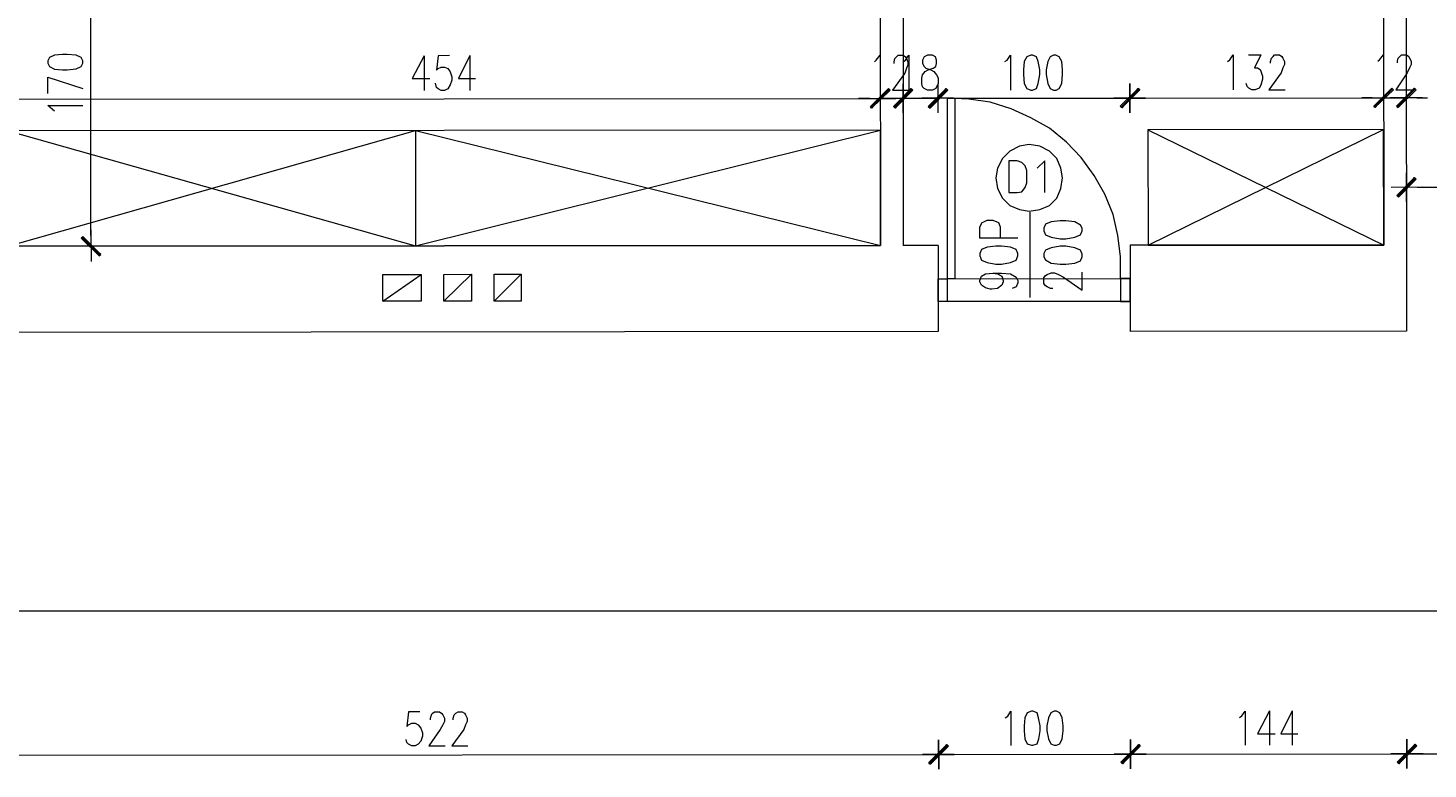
# Model space of a CAD drawing. Header units: inches. Extents: x -5850 to 5646, y 8947 to 13007.
# Tile 317 of 548: x -4169 to -3442, y 11760 to 12145. Entities that reach past the tile are written whole.
import ezdxf

# ---------------------------------------------------------------- set-up
doc = ezdxf.new("R2010")
doc.units = ezdxf.units.IN
doc.header["$MEASUREMENT"] = 0
for name, color, linetype in [('at_Entity', 7, 'Continuous'), ('at_Rect', 7, 'Continuous'), ('at_Solid', 7, 'Continuous')]:
    doc.layers.add(name, color=color, linetype=linetype)
doc.dimstyles.get("Standard").update_dxf_attribs({"dimtxt": 4, "dimasz": 0.18, "dimexe": 0.18, "dimexo": 0.0625, "dimgap": 0.09, "dimtad": 0, "dimtih": 1, "dimtoh": 1, "dimdec": 0, "dimzin": 0, "dimdsep": 46, "dimtxsty": 'Standard', "dimcen": 0.09, "dimadec": 0, "dimazin": 0, "dimtfac": 1, "dimtdec": 0, "dimtofl": 0, "dimtmove": 0, "dimatfit": 3, "dimfxl": 1, "dimtolj": 1, "dimtzin": 0, "dimarcsym": 0})

# ---------------------------------------------------------------- blocks, each defined once
blk = doc.blocks.new('*D9')
at = {"color": 0, "lineweight": -2, "transparency": 16777216}
for p, q in [((-4503.44, 11767.15), (-4503.46, 11842.28)), ((-4503.28, 11842.1), (-3006.69, 11842.59)), ((-1496.58, 11843.08), (-2993.17, 11842.59)), ((-1496.37, 11768.14), (-1496.4, 11843.26))]:
    blk.add_line(p, q, dxfattribs=at)
at = {"color": 0, "transparency": 16777216}
for points in [[(-4503.28, 11842.13), (-4503.28, 11842.07), (-4503.46, 11842.1)], [(-1496.58, 11843.05), (-1496.58, 11843.11), (-1496.4, 11843.08)]]:
    blk.add_solid(points, dxfattribs=at)
at = {"layer": 'Defpoints', "color": 0, "transparency": 16777216}
for p in [(-1496.4, 11843.08), (-4503.44, 11767.09), (-1496.37, 11768.08)]:
    blk.add_point(p, dxfattribs=at)
at = {"color": 0, "lineweight": 20, "transparency": 16777216, "insert": (-2999.93, 11842.59), "char_height": 4, "attachment_point": 5}
blk.add_mtext('\\A1;3007', dxfattribs=at)

msp = doc.modelspace()

# ---------------------------------------------------------------- hatches: boundary and pattern name
at = {"layer": 'at_Solid', "lineweight": 20}
for points in [[(-3721.88, 12113.74), (-3730.74, 12103.59), (-3731.13, 12104.43)], [(-3721.88, 12113.74), (-3730.74, 12103.59), (-3731.13, 12104.43)], [(-3721.04, 12112.89), (-3721.88, 12113.74), (-3730.74, 12103.59)], [(-3721.04, 12112.89), (-3721.88, 12113.74), (-3730.74, 12103.59)], [(-3719.31, 12104.45), (-3718.47, 12103.6), (-3710.06, 12113.75)], [(-3710.06, 12113.75), (-3718.47, 12103.6), (-3719.31, 12104.45)], [(-3718.47, 12103.6), (-3710.06, 12113.75), (-3709.22, 12112.9)], [(-3709.22, 12112.9), (-3710.06, 12113.75), (-3718.47, 12103.6)], [(-3701.18, 12104.46), (-3700.29, 12103.62), (-3691.88, 12113.77)], [(-3701.18, 12104.46), (-3700.29, 12103.62), (-3691.88, 12113.77)], [(-3700.29, 12103.62), (-3691.88, 12113.77), (-3691.04, 12112.92)], [(-3700.29, 12103.62), (-3691.88, 12113.77), (-3691.04, 12112.92)], [(-3592.17, 12113.85), (-3600.64, 12103.71), (-3601.48, 12104.55)], [(-3601.48, 12104.55), (-3600.64, 12103.71), (-3592.17, 12113.85)], [(-3591.34, 12113.01), (-3592.17, 12113.85), (-3600.64, 12103.71)], [(-3600.64, 12103.71), (-3592.17, 12113.85), (-3591.34, 12113.01)], [(-3460.4, 12113.97), (-3469.27, 12103.83), (-3469.68, 12104.67)], [(-3460.4, 12113.97), (-3469.27, 12103.83), (-3469.68, 12104.67)], [(-3460.4, 12113.97), (-3469.27, 12103.83), (-3469.68, 12104.67)], [(-3459.56, 12113.13), (-3460.4, 12113.97), (-3469.27, 12103.83)], [(-3459.56, 12113.13), (-3460.4, 12113.97), (-3469.27, 12103.83)], [(-3459.56, 12113.13), (-3460.4, 12113.97), (-3469.27, 12103.83)], [(-3457.86, 12104.68), (-3457.01, 12103.84), (-3448.57, 12113.98)], [(-3457.86, 12104.68), (-3457.01, 12103.84), (-3448.57, 12113.98)], [(-3457.01, 12103.84), (-3448.57, 12113.98), (-3447.73, 12113.14)], [(-3457.01, 12103.84), (-3448.57, 12113.98), (-3447.73, 12113.14)], [(-3457.82, 12058.22), (-3456.97, 12057.37), (-3448.53, 12067.51)], [(-3456.97, 12057.37), (-3448.53, 12067.51), (-3447.69, 12066.67)], [(-4131.11, 12027.62), (-4141.27, 12036.06), (-4140.38, 12036.91)], [(-4131.95, 12026.78), (-4131.11, 12027.62), (-4141.27, 12036.06)], [(-3691.57, 11772.88), (-3700.43, 11762.74), (-3700.88, 11763.59)], [(-3700.88, 11763.59), (-3699.99, 11762.74), (-3691.57, 11772.88)], [(-3690.74, 11772.04), (-3691.57, 11772.88), (-3700.43, 11762.74)], [(-3699.99, 11762.74), (-3691.57, 11772.88), (-3690.74, 11772.04)], [(-3591.87, 11772.97), (-3600.34, 11762.83), (-3601.17, 11763.68)], [(-3601.17, 11763.68), (-3600.34, 11762.83), (-3591.87, 11772.97)], [(-3591.03, 11772.13), (-3591.87, 11772.97), (-3600.34, 11762.83)], [(-3600.34, 11762.83), (-3591.87, 11772.97), (-3591.03, 11772.13)], [(-3448.27, 11773.1), (-3456.71, 11762.96), (-3457.56, 11763.8)], [(-3457.56, 11763.8), (-3456.71, 11762.96), (-3448.27, 11773.1)], [(-3447.43, 11772.26), (-3448.27, 11773.1), (-3456.71, 11762.96)], [(-3456.71, 11762.96), (-3448.27, 11773.1), (-3447.43, 11772.26)]]:
    msp.add_hatch(color=7, dxfattribs=at).paths.add_polyline_path(points)

# ---------------------------------------------------------------- linework, layer by layer
at = {"layer": 'at_Entity', "color": 7, "lineweight": 20}
for p, q in [((-3465, 12529.61), (-3464.56, 12032.44)), ((-3453.17, 12529.62), (-3452.69, 11987.68)), ((-3726.2, 12202.02), (-3726.05, 12032.21)), ((-3714.32, 12202.03), (-3714.17, 12032.22)), ((-4136.2, 12037.33), (-4136.34, 12196.16)), ((-4157.8, 12129.82), (-4158.64, 12128.13)), ((-4158.64, 12128.13), (-4158.64, 12126.87)), ((-4158.64, 12126.87), (-4157.8, 12125.18)), ((-4155.24, 12131.09), (-4157.8, 12129.82)), ((-4157.8, 12125.18), (-4155.23, 12123.91)), ((-4151.06, 12131.52), (-4155.24, 12131.09)), ((-4148.49, 12131.52), (-4151.06, 12131.52)), ((-4143.86, 12131.1), (-4148.49, 12131.52)), ((-4141.35, 12129.84), (-4143.86, 12131.1)), ((-4143.86, 12123.92), (-4141.35, 12125.19)), ((-4140.46, 12128.15), (-4141.35, 12129.84)), ((-4141.35, 12125.19), (-4140.46, 12126.88)), ((-4140.46, 12126.88), (-4140.46, 12128.15)), ((-3963.08, 12130.84), (-3969.42, 12119)), ((-3963.08, 12130.84), (-3963.06, 12112.68)), ((-3955.88, 12130.84), (-3956.71, 12123.24)), ((-3949.97, 12130.85), (-3955.88, 12130.84)), ((-3955.88, 12124.09), (-3954.2, 12124.94)), ((-3954.2, 12124.94), (-3952.53, 12124.94)), ((-3952.53, 12124.94), (-3950.8, 12124.09)), ((-3939.43, 12130.86), (-3945.33, 12119.03)), ((-3939.43, 12130.86), (-3939.42, 12112.7)), ((-3729.09, 12127.67), (-3728.19, 12128.52)), ((-3728.19, 12128.52), (-3726.13, 12131.05)), ((-3726.13, 12131.05), (-3726.12, 12112.89)), ((-3718.94, 12127.68), (-3718.49, 12129.37)), ((-3718.94, 12126.83), (-3718.94, 12127.68)), ((-3718.49, 12129.37), (-3717.66, 12130.22)), ((-3717.66, 12130.22), (-3716.82, 12131.06)), ((-3716.82, 12131.06), (-3714.26, 12131.06)), ((-3714.26, 12131.06), (-3713.03, 12130.22)), ((-3714.25, 12127.68), (-3713.03, 12128.53)), ((-3713.03, 12128.53), (-3711.3, 12131.06)), ((-3713.03, 12130.22), (-3712.58, 12129.37)), ((-3712.58, 12129.37), (-3711.74, 12127.68)), ((-3711.74, 12125.99), (-3712.58, 12124.3)), ((-3711.74, 12127.68), (-3711.74, 12125.99)), ((-3711.3, 12131.06), (-3711.28, 12112.9)), ((-3703.33, 12130.23), (-3704.16, 12128.54)), ((-3704.16, 12128.54), (-3704.16, 12126.85)), ((-3704.16, 12126.85), (-3703.32, 12125.16)), ((-3701.6, 12131.07), (-3703.33, 12130.23)), ((-3703.32, 12125.16), (-3702.43, 12124.31)), ((-3699.09, 12131.07), (-3701.6, 12131.07)), ((-3697.36, 12130.23), (-3699.09, 12131.07)), ((-3698.64, 12124.32), (-3697.35, 12125.16)), ((-3696.97, 12128.54), (-3697.36, 12130.23)), ((-3697.35, 12125.16), (-3696.97, 12126.85)), ((-3696.97, 12126.85), (-3696.97, 12128.54)), ((-3661.5, 12127.73), (-3660.22, 12128.58)), ((-3660.22, 12128.58), (-3658.55, 12131.11)), ((-3658.55, 12131.11), (-3658.53, 12112.95)), ((-3651.35, 12127.74), (-3651.74, 12123.52)), ((-3650.07, 12130.28), (-3651.35, 12127.74)), ((-3647.95, 12131.12), (-3650.07, 12130.28)), ((-3647.12, 12131.12), (-3647.95, 12131.12)), ((-3645, 12130.28), (-3647.12, 12131.12)), ((-3644.16, 12127.74), (-3645, 12130.28)), ((-3643.32, 12123.52), (-3644.16, 12127.74)), ((-3639.08, 12127.75), (-3639.92, 12123.53)), ((-3637.8, 12130.29), (-3639.08, 12127.75)), ((-3636.13, 12131.13), (-3637.8, 12130.29)), ((-3634.85, 12131.13), (-3636.13, 12131.13)), ((-3633.17, 12130.29), (-3634.85, 12131.13)), ((-3631.89, 12127.75), (-3633.17, 12130.29)), ((-3631.5, 12123.53), (-3631.89, 12127.75)), ((-3545.73, 12127.83), (-3544.45, 12128.68)), ((-3544.45, 12128.68), (-3542.78, 12131.21)), ((-3542.78, 12131.21), (-3542.77, 12113.05)), ((-3534.75, 12131.22), (-3528.45, 12131.23)), ((-3528.45, 12131.23), (-3531.79, 12124.46)), ((-3523.37, 12127.85), (-3522.93, 12129.54)), ((-3523.37, 12127.01), (-3523.37, 12127.85)), ((-3522.93, 12129.54), (-3522.09, 12130.39)), ((-3522.09, 12130.39), (-3521.26, 12131.23)), ((-3521.26, 12131.23), (-3518.69, 12131.24)), ((-3518.69, 12131.24), (-3517.46, 12130.39)), ((-3517.46, 12130.39), (-3517.02, 12129.55)), ((-3517.02, 12129.55), (-3516.18, 12127.86)), ((-3516.18, 12126.17), (-3517.01, 12124.48)), ((-3516.18, 12127.86), (-3516.18, 12126.17)), ((-3467.6, 12127.9), (-3466.75, 12128.75)), ((-3467.6, 12127.9), (-3466.75, 12128.75)), ((-3466.75, 12128.75), (-3464.64, 12131.28)), ((-3466.75, 12128.75), (-3464.64, 12131.28)), ((-3464.64, 12131.28), (-3464.63, 12113.12)), ((-3464.64, 12131.28), (-3464.63, 12113.12)), ((-3457.46, 12127.91), (-3457.04, 12129.6)), ((-3457.46, 12127.91), (-3457.04, 12129.6)), ((-3457.46, 12127.07), (-3457.46, 12127.91)), ((-3457.46, 12127.07), (-3457.46, 12127.91)), ((-3457.04, 12129.6), (-3456.2, 12130.45)), ((-3457.04, 12129.6), (-3456.2, 12130.45)), ((-3456.2, 12130.45), (-3455.35, 12131.29)), ((-3456.2, 12130.45), (-3455.35, 12131.29)), ((-3455.35, 12131.29), (-3452.82, 12131.29)), ((-3455.35, 12131.29), (-3452.82, 12131.29)), ((-3452.82, 12131.29), (-3451.54, 12130.45)), ((-3452.82, 12131.29), (-3451.54, 12130.45)), ((-3451.54, 12130.45), (-3451.13, 12129.61)), ((-3451.54, 12130.45), (-3451.13, 12129.61)), ((-3451.13, 12129.61), (-3450.28, 12127.92)), ((-3451.13, 12129.61), (-3450.28, 12127.92)), ((-3450.28, 12126.23), (-3451.12, 12124.54)), ((-3450.28, 12126.23), (-3451.12, 12124.54)), ((-3450.28, 12127.92), (-3450.28, 12126.23)), ((-3450.28, 12127.92), (-3450.28, 12126.23)), ((-4158.62, 12111.24), (-4158.63, 12119.68)), ((-4158.63, 12119.68), (-4140.45, 12113.78)), ((-4155.23, 12123.91), (-4151.05, 12123.49)), ((-4151.05, 12123.49), (-4148.49, 12123.49)), ((-4148.49, 12123.49), (-4143.86, 12123.92)), ((-3969.42, 12119), (-3960.11, 12119.01)), ((-3956.71, 12123.24), (-3955.88, 12124.09)), ((-3950.8, 12124.09), (-3949.57, 12122.4)), ((-3949.57, 12122.4), (-3948.68, 12119.87)), ((-3948.68, 12118.18), (-3949.57, 12115.64)), ((-3948.68, 12119.87), (-3948.68, 12118.18)), ((-3945.33, 12119.03), (-3936.47, 12119.03)), ((-3713.41, 12121.77), (-3719.76, 12112.89)), ((-3712.58, 12124.3), (-3713.41, 12121.77)), ((-3704.54, 12119.24), (-3704.15, 12120.93)), ((-3704.54, 12116.29), (-3704.54, 12119.24)), ((-3704.15, 12120.93), (-3702.87, 12122.62)), ((-3702.87, 12122.62), (-3701.2, 12123.47)), ((-3702.43, 12124.31), (-3699.92, 12123.47)), ((-3701.2, 12123.47), (-3698.64, 12124.32)), ((-3699.92, 12123.47), (-3698.24, 12122.63)), ((-3698.24, 12122.63), (-3696.96, 12120.94)), ((-3696.96, 12120.94), (-3696.12, 12119.25)), ((-3696.12, 12119.25), (-3696.12, 12116.29)), ((-3651.74, 12123.52), (-3651.74, 12120.98)), ((-3651.74, 12120.98), (-3651.34, 12116.33)), ((-3644.15, 12116.34), (-3643.32, 12120.99)), ((-3643.32, 12120.99), (-3643.32, 12123.52)), ((-3639.92, 12123.53), (-3639.91, 12120.99)), ((-3639.91, 12120.99), (-3639.07, 12116.34)), ((-3631.88, 12116.35), (-3631.49, 12121)), ((-3631.49, 12121), (-3631.5, 12123.53)), ((-3531.79, 12124.46), (-3530.12, 12124.47)), ((-3530.12, 12124.47), (-3528.83, 12123.63)), ((-3528.83, 12123.63), (-3528.44, 12122.78)), ((-3528.44, 12122.78), (-3527.55, 12120.25)), ((-3527.55, 12118.56), (-3528.44, 12115.6)), ((-3527.55, 12120.25), (-3527.55, 12118.56)), ((-3517.85, 12121.95), (-3524.2, 12113.07)), ((-3517.01, 12124.48), (-3517.85, 12121.95)), ((-3452.38, 12122), (-3458.29, 12113.13)), ((-3452.38, 12122), (-3458.29, 12113.13)), ((-3451.12, 12124.54), (-3452.38, 12122)), ((-3451.12, 12124.54), (-3452.38, 12122)), ((-3956.7, 12114.37), (-3957.15, 12116.48)), ((-3955.87, 12113.53), (-3956.7, 12114.37)), ((-3954.19, 12112.68), (-3955.87, 12113.53)), ((-3952.52, 12112.69), (-3954.19, 12112.68)), ((-3950.79, 12113.53), (-3952.52, 12112.69)), ((-3949.57, 12115.64), (-3950.79, 12113.53)), ((-3731.13, 12104.43), (-3721.88, 12113.74)), ((-3731.13, 12104.43), (-3721.88, 12113.74)), ((-3721.88, 12113.74), (-3730.74, 12103.59)), ((-3721.88, 12113.74), (-3730.74, 12103.59)), ((-3721.88, 12113.74), (-3730.74, 12103.59)), ((-3721.88, 12113.74), (-3730.74, 12103.59)), ((-3730.74, 12104.02), (-3721.43, 12113.32)), ((-3730.74, 12104.02), (-3721.43, 12113.32)), ((-3730.74, 12103.59), (-3721.04, 12112.89)), ((-3730.74, 12103.59), (-3721.04, 12112.89)), ((-3726.12, 12116.27), (-3726.11, 12101.06)), ((-3726.12, 12116.27), (-3726.11, 12101.06)), ((-3721.04, 12112.89), (-3721.88, 12113.74)), ((-3721.04, 12112.89), (-3721.88, 12113.74)), ((-3719.76, 12112.89), (-3711.28, 12112.9)), ((-3710.06, 12113.75), (-3719.31, 12104.45)), ((-3719.31, 12104.45), (-3710.06, 12113.75)), ((-3709.61, 12113.33), (-3718.92, 12104.03)), ((-3718.92, 12104.03), (-3709.61, 12113.33)), ((-3718.47, 12103.6), (-3710.06, 12113.75)), ((-3718.47, 12103.6), (-3710.06, 12113.75)), ((-3710.06, 12113.75), (-3718.47, 12103.6)), ((-3710.06, 12113.75), (-3718.47, 12103.6)), ((-3709.22, 12112.9), (-3718.47, 12103.6)), ((-3718.47, 12103.6), (-3709.22, 12112.9)), ((-3714.23, 12101.07), (-3714.24, 12116.28)), ((-3714.24, 12116.28), (-3714.23, 12101.07)), ((-3710.06, 12113.75), (-3709.22, 12112.9)), ((-3709.22, 12112.9), (-3710.06, 12113.75)), ((-3704.15, 12114.6), (-3704.54, 12116.29)), ((-3703.31, 12113.76), (-3704.15, 12114.6)), ((-3701.58, 12112.91), (-3703.31, 12113.76)), ((-3699.07, 12112.91), (-3701.58, 12112.91)), ((-3691.88, 12113.77), (-3701.18, 12104.46)), ((-3691.88, 12113.77), (-3701.18, 12104.46)), ((-3691.43, 12113.34), (-3700.74, 12104.04)), ((-3691.43, 12113.34), (-3700.74, 12104.04)), ((-3700.29, 12103.62), (-3691.88, 12113.77)), ((-3700.29, 12103.62), (-3691.88, 12113.77)), ((-3700.29, 12103.62), (-3691.88, 12113.77)), ((-3700.29, 12103.62), (-3691.88, 12113.77)), ((-3691.04, 12112.92), (-3700.29, 12103.62)), ((-3691.04, 12112.92), (-3700.29, 12103.62)), ((-3697.34, 12113.76), (-3699.07, 12112.91)), ((-3696.95, 12114.6), (-3697.34, 12113.76)), ((-3696.12, 12116.29), (-3696.95, 12114.6)), ((-3696.11, 12101.09), (-3696.12, 12116.29)), ((-3696.11, 12101.09), (-3696.12, 12116.29)), ((-3691.88, 12113.77), (-3691.04, 12112.92)), ((-3691.88, 12113.77), (-3691.04, 12112.92)), ((-3651.34, 12116.33), (-3650.06, 12113.8)), ((-3650.06, 12113.8), (-3647.94, 12112.96)), ((-3647.94, 12112.96), (-3647.1, 12112.96)), ((-3647.1, 12112.96), (-3644.98, 12113.81)), ((-3644.98, 12113.81), (-3644.15, 12116.34)), ((-3639.07, 12116.34), (-3637.79, 12113.81)), ((-3637.79, 12113.81), (-3636.11, 12112.97)), ((-3636.11, 12112.97), (-3634.83, 12112.97)), ((-3634.83, 12112.97), (-3633.16, 12113.82)), ((-3633.16, 12113.82), (-3631.88, 12116.35)), ((-3601.48, 12104.55), (-3592.17, 12113.85)), ((-3592.17, 12113.85), (-3601.48, 12104.55)), ((-3601.03, 12104.13), (-3591.78, 12113.43)), ((-3591.78, 12113.43), (-3601.03, 12104.13)), ((-3592.17, 12113.85), (-3600.64, 12103.71)), ((-3592.17, 12113.85), (-3600.64, 12103.71)), ((-3600.64, 12103.71), (-3592.17, 12113.85)), ((-3600.64, 12103.71), (-3592.17, 12113.85)), ((-3600.64, 12103.71), (-3591.34, 12113.01)), ((-3591.34, 12113.01), (-3600.64, 12103.71)), ((-3596.41, 12116.38), (-3596.4, 12101.18)), ((-3596.4, 12101.18), (-3596.41, 12116.38)), ((-3591.34, 12113.01), (-3592.17, 12113.85)), ((-3592.17, 12113.85), (-3591.34, 12113.01)), ((-3535.57, 12114.75), (-3536.02, 12116.44)), ((-3534.74, 12113.91), (-3535.57, 12114.75)), ((-3533.06, 12113.06), (-3534.74, 12113.91)), ((-3531.39, 12113.06), (-3533.06, 12113.06)), ((-3529.27, 12113.91), (-3531.39, 12113.06)), ((-3528.44, 12115.6), (-3529.27, 12113.91)), ((-3524.2, 12113.07), (-3515.72, 12113.08)), ((-3469.68, 12104.67), (-3460.4, 12113.97)), ((-3469.68, 12104.67), (-3460.4, 12113.97)), ((-3469.68, 12104.67), (-3460.4, 12113.97)), ((-3469.68, 12104.25), (-3459.98, 12113.55)), ((-3469.68, 12104.25), (-3459.98, 12113.55)), ((-3469.68, 12104.25), (-3459.98, 12113.55)), ((-3460.4, 12113.97), (-3469.27, 12103.83)), ((-3460.4, 12113.97), (-3469.27, 12103.83)), ((-3460.4, 12113.97), (-3469.27, 12103.83)), ((-3460.4, 12113.97), (-3469.27, 12103.83)), ((-3460.4, 12113.97), (-3469.27, 12103.83)), ((-3460.4, 12113.97), (-3469.27, 12103.83)), ((-3469.27, 12103.83), (-3459.56, 12113.13)), ((-3469.27, 12103.83), (-3459.56, 12113.13)), ((-3469.27, 12103.83), (-3459.56, 12113.13)), ((-3464.63, 12116.5), (-3464.62, 12101.29)), ((-3464.63, 12116.5), (-3464.62, 12101.29)), ((-3464.63, 12116.5), (-3464.62, 12101.29)), ((-3459.56, 12113.13), (-3460.4, 12113.97)), ((-3459.56, 12113.13), (-3460.4, 12113.97)), ((-3459.56, 12113.13), (-3460.4, 12113.97)), ((-3458.29, 12113.13), (-3449.85, 12113.13)), ((-3458.29, 12113.13), (-3449.85, 12113.13)), ((-3448.57, 12113.98), (-3457.86, 12104.68)), ((-3448.57, 12113.98), (-3457.86, 12104.68)), ((-3448.16, 12113.56), (-3457.44, 12104.26)), ((-3448.16, 12113.56), (-3457.44, 12104.26)), ((-3457.01, 12103.84), (-3448.57, 12113.98)), ((-3457.01, 12103.84), (-3448.57, 12113.98)), ((-3457.01, 12103.84), (-3448.57, 12113.98)), ((-3457.01, 12103.84), (-3448.57, 12113.98)), ((-3447.73, 12113.14), (-3457.01, 12103.84)), ((-3447.73, 12113.14), (-3457.01, 12103.84)), ((-3452.79, 12101.3), (-3452.8, 12116.51)), ((-3452.79, 12101.3), (-3452.8, 12116.51)), ((-3448.57, 12113.98), (-3447.73, 12113.14)), ((-3448.57, 12113.98), (-3447.73, 12113.14)), ((-4173.84, 12108.27), (-3731.58, 12108.66)), ((-4158.62, 12104.9), (-4140.44, 12104.92)), ((-4156.11, 12102.79), (-4158.62, 12104.9)), ((-3731.58, 12108.66), (-3737.49, 12108.66)), ((-3734.53, 12108.66), (-3718.08, 12108.67)), ((-3734.53, 12108.66), (-3718.08, 12108.67)), ((-3730.74, 12103.59), (-3731.13, 12104.43)), ((-3730.74, 12103.59), (-3731.13, 12104.43)), ((-3726.11, 12108.67), (-3714.24, 12108.68)), ((-3719.76, 12108.67), (-3725.22, 12108.67)), ((-3705.82, 12108.68), (-3722.27, 12108.67)), ((-3722.27, 12108.67), (-3705.82, 12108.68)), ((-3719.31, 12104.45), (-3718.47, 12103.6)), ((-3718.47, 12103.6), (-3719.31, 12104.45)), ((-3714.24, 12108.68), (-3696.11, 12108.69)), ((-3708.77, 12108.68), (-3702.86, 12108.69)), ((-3688.08, 12108.7), (-3704.53, 12108.69)), ((-3688.08, 12108.7), (-3704.53, 12108.69)), ((-3701.18, 12104.46), (-3700.29, 12103.62)), ((-3701.18, 12104.46), (-3700.29, 12103.62)), ((-3680.05, 12108.28), (-3691.43, 12108.7)), ((-3690.59, 12108.7), (-3601.93, 12108.78)), ((-3690.59, 12108.7), (-3685.13, 12108.7)), ((-3669.07, 12106.6), (-3680.05, 12108.28)), ((-3658.08, 12103.23), (-3669.07, 12106.6)), ((-3647.92, 12098.6), (-3658.08, 12103.23)), ((-3604.88, 12108.77), (-3588.38, 12108.79)), ((-3588.38, 12108.79), (-3604.88, 12108.77)), ((-3600.64, 12103.71), (-3601.48, 12104.55)), ((-3601.48, 12104.55), (-3600.64, 12103.71)), ((-3590.94, 12108.79), (-3470.54, 12108.89)), ((-3470.54, 12108.89), (-3476.03, 12108.89)), ((-3470.54, 12108.89), (-3476.03, 12108.89)), ((-3473.07, 12108.89), (-3456.59, 12108.91)), ((-3473.07, 12108.89), (-3456.59, 12108.91)), ((-3473.07, 12108.89), (-3456.59, 12108.91)), ((-3469.27, 12103.83), (-3469.68, 12104.67)), ((-3469.27, 12103.83), (-3469.68, 12104.67)), ((-3469.27, 12103.83), (-3469.68, 12104.67)), ((-3464.62, 12108.9), (-3452.8, 12108.91)), ((-3464.62, 12108.9), (-3452.8, 12108.91)), ((-3444.35, 12108.92), (-3461.25, 12108.9)), ((-3444.35, 12108.92), (-3461.25, 12108.9)), ((-3457.86, 12104.68), (-3457.01, 12103.84)), ((-3457.86, 12104.68), (-3457.01, 12103.84)), ((-3447.3, 12108.91), (-3441.81, 12108.92)), ((-3447.3, 12108.91), (-3441.81, 12108.92)), ((-4155.21, 12101.95), (-4156.11, 12102.79)), ((-3638.22, 12093.11), (-3647.92, 12098.6)), ((-3726.1, 12092.19), (-4179.29, 12091.79)), ((-4179.29, 12091.79), (-3967.62, 12031.99)), ((-4179.24, 12031.8), (-3967.67, 12091.98)), ((-3967.67, 12091.98), (-3967.62, 12031.99)), ((-3967.67, 12091.98), (-3726.05, 12032.21)), ((-3967.62, 12031.99), (-3726.1, 12092.19)), ((-3726.05, 12032.21), (-3726.1, 12092.19)), ((-3629.34, 12085.94), (-3638.22, 12093.11)), ((-3464.61, 12092.43), (-3587.08, 12092.32)), ((-3587.08, 12092.32), (-3587.03, 12032.33)), ((-3587.08, 12092.32), (-3464.56, 12032.44)), ((-3587.03, 12032.33), (-3464.61, 12092.43)), ((-3464.56, 12032.44), (-3464.61, 12092.43)), ((-3658.89, 12081.27), (-3662.68, 12077.46)), ((-3653.82, 12083.81), (-3658.89, 12081.27)), ((-3648.75, 12084.66), (-3653.82, 12083.81)), ((-3643.28, 12083.82), (-3648.75, 12084.66)), ((-3638.21, 12081.29), (-3643.28, 12083.82)), ((-3634.41, 12077.49), (-3638.21, 12081.29)), ((-3621.75, 12077.92), (-3629.34, 12085.94)), ((-3662.68, 12077.46), (-3665.24, 12072.39)), ((-3655.1, 12076.2), (-3659.34, 12076.2)), ((-3659.34, 12076.2), (-3659.32, 12059.73)), ((-3652.59, 12075.36), (-3655.1, 12076.2)), ((-3650.86, 12073.67), (-3652.59, 12075.36)), ((-3640.71, 12076.22), (-3644.55, 12072.41)), ((-3640.7, 12059.74), (-3640.71, 12076.22)), ((-3632.29, 12072.42), (-3634.41, 12077.49)), ((-3614.94, 12068.64), (-3621.75, 12077.92)), ((-3665.24, 12072.39), (-3666.07, 12067.32)), ((-3666.07, 12067.32), (-3665.23, 12061.83)), ((-3650.02, 12071.14), (-3650.86, 12073.67)), ((-3650.01, 12064.8), (-3650.02, 12071.14)), ((-3631.45, 12067.35), (-3632.29, 12072.42)), ((-3632.28, 12061.86), (-3631.45, 12067.35)), ((-3609.47, 12058.93), (-3614.94, 12068.64)), ((-3448.53, 12067.51), (-3457.82, 12058.22)), ((-3448.11, 12067.1), (-3457.4, 12057.79)), ((-3456.97, 12057.37), (-3448.53, 12067.51)), ((-3456.97, 12057.37), (-3448.53, 12067.51)), ((-3447.69, 12066.67), (-3456.97, 12057.37)), ((-3452.75, 12054.84), (-3452.76, 12070.05)), ((-3448.53, 12067.51), (-3447.69, 12066.67)), ((-3665.23, 12061.83), (-3662.66, 12056.77)), ((-3659.32, 12059.73), (-3655.08, 12059.73)), ((-3655.08, 12059.73), (-3652.57, 12060.16)), ((-3652.57, 12060.16), (-3650.85, 12062.26)), ((-3650.85, 12062.26), (-3650.01, 12064.8)), ((-3634.39, 12056.79), (-3632.28, 12061.86)), ((-3444.31, 12062.45), (-3460.78, 12062.43)), ((-3447.26, 12062.45), (-3353.49, 12062.53)), ((-3662.66, 12056.77), (-3658.87, 12052.97)), ((-3658.87, 12052.97), (-3653.79, 12050.86)), ((-3643.25, 12050.87), (-3638.18, 12052.99)), ((-3638.18, 12052.99), (-3634.39, 12056.79)), ((-3605.22, 12048.37), (-3609.47, 12058.93)), ((-3457.82, 12058.22), (-3456.97, 12057.37)), ((-3672.41, 12044.51), (-3670.68, 12045.36)), ((-3670.68, 12045.36), (-3667.73, 12045.36)), ((-3667.73, 12045.36), (-3665.61, 12044.51)), ((-3653.79, 12050.86), (-3648.72, 12050.02)), ((-3648.72, 12050.02), (-3643.25, 12050.87)), ((-3648.29, 12005.25), (-3648.33, 12049.6)), ((-3632.71, 12044.97), (-3637.34, 12044.54)), ((-3629.75, 12044.97), (-3632.71, 12044.97)), ((-3625.07, 12044.55), (-3629.75, 12044.97)), ((-3602.7, 12037.39), (-3605.22, 12048.37)), ((-4136.2, 12040.3), (-4136.18, 12023.82)), ((-3674.47, 12041.97), (-3673.25, 12044.08)), ((-3674.47, 12036.06), (-3674.47, 12041.97)), ((-3673.25, 12044.08), (-3672.41, 12044.51)), ((-3665.61, 12044.51), (-3664.77, 12044.09)), ((-3664.77, 12044.09), (-3663.93, 12041.98)), ((-3663.93, 12041.98), (-3663.93, 12036.07)), ((-3640.29, 12043.27), (-3641.12, 12041.16)), ((-3641.12, 12041.16), (-3641.12, 12039.89)), ((-3641.12, 12039.89), (-3640.29, 12037.78)), ((-3637.34, 12044.54), (-3640.29, 12043.27)), ((-3640.29, 12037.78), (-3637.33, 12036.51)), ((-3622.11, 12042.86), (-3625.07, 12044.55)), ((-3625.06, 12036.52), (-3622.11, 12037.79)), ((-3621.27, 12041.17), (-3622.11, 12042.86)), ((-3622.11, 12037.79), (-3621.27, 12039.91)), ((-3621.27, 12039.91), (-3621.27, 12041.17)), ((-3726.05, 12032.21), (-4179.24, 12031.8)), ((-4179.24, 12031.8), (-3726.05, 12032.21)), ((-4128.55, 12031.85), (-4143.33, 12031.84)), ((-4141.27, 12036.06), (-4140.38, 12036.91)), ((-4131.11, 12027.62), (-4141.27, 12036.06)), ((-4141.27, 12036.06), (-4131.95, 12026.78)), ((-4131.11, 12027.62), (-4141.27, 12036.06)), ((-4140.82, 12036.48), (-4131.5, 12027.2)), ((-4140.38, 12036.91), (-4131.11, 12027.62)), ((-3696.04, 12032.23), (-3714.17, 12032.22)), ((-3696.04, 12032.23), (-3696, 11987.46)), ((-3654.62, 12036.07), (-3674.47, 12036.06)), ((-3670.67, 12031.42), (-3673.63, 12030.15)), ((-3666.04, 12031.84), (-3670.67, 12031.42)), ((-3663.09, 12031.85), (-3666.04, 12031.84)), ((-3658.46, 12031.43), (-3663.09, 12031.85)), ((-3655.5, 12030.16), (-3658.46, 12031.43)), ((-3637.32, 12031.02), (-3640.28, 12029.75)), ((-3637.33, 12036.51), (-3632.7, 12035.68)), ((-3632.7, 12031.87), (-3637.32, 12031.02)), ((-3632.7, 12035.68), (-3629.74, 12035.68)), ((-3629.74, 12031.88), (-3632.7, 12031.87)), ((-3629.74, 12035.68), (-3625.06, 12036.52)), ((-3625.06, 12031.03), (-3629.74, 12031.88)), ((-3622.1, 12029.77), (-3625.06, 12031.03)), ((-3601.41, 12026.41), (-3602.7, 12037.39)), ((-3464.56, 12032.44), (-3596.34, 12032.32)), ((-3596.34, 12032.32), (-3596.3, 11987.55)), ((-3587.03, 12032.33), (-3464.56, 12032.44)), ((-4131.95, 12026.78), (-4131.11, 12027.62)), ((-3673.63, 12030.15), (-3674.46, 12028.03)), ((-3674.46, 12028.03), (-3674.46, 12026.77)), ((-3674.46, 12026.77), (-3673.62, 12024.65)), ((-3673.62, 12024.65), (-3670.66, 12023.39)), ((-3670.66, 12023.39), (-3666.03, 12022.55)), ((-3663.08, 12022.55), (-3658.45, 12023.4)), ((-3658.45, 12023.4), (-3655.5, 12024.67)), ((-3654.61, 12028.05), (-3655.5, 12030.16)), ((-3655.5, 12024.67), (-3654.61, 12026.78)), ((-3654.61, 12026.78), (-3654.61, 12028.05)), ((-3640.28, 12029.75), (-3641.11, 12028.06)), ((-3641.11, 12028.06), (-3641.11, 12026.37)), ((-3641.11, 12026.37), (-3640.27, 12024.68)), ((-3640.27, 12024.68), (-3637.32, 12023)), ((-3629.73, 12022.58), (-3625.05, 12023.01)), ((-3625.05, 12023.01), (-3622.09, 12024.28)), ((-3621.26, 12027.66), (-3622.1, 12029.77)), ((-3622.09, 12024.28), (-3621.26, 12026.39)), ((-3621.26, 12026.39), (-3621.26, 12027.66)), ((-3601.4, 12015), (-3601.41, 12026.41)), ((-3984.5, 12017.19), (-3964.65, 12017.21)), ((-3984.49, 12003.26), (-3984.5, 12017.19)), ((-3984.49, 12003.26), (-3964.65, 12017.21)), ((-3964.65, 12017.21), (-3964.63, 12003.28)), ((-3952.83, 12017.22), (-3938.49, 12017.23)), ((-3952.81, 12003.29), (-3952.83, 12017.22)), ((-3938.49, 12017.23), (-3952.81, 12003.29)), ((-3938.49, 12017.23), (-3938.48, 12003.3)), ((-3926.67, 12017.25), (-3912.73, 12017.26)), ((-3926.66, 12003.31), (-3926.67, 12017.25)), ((-3912.73, 12017.26), (-3926.66, 12003.31)), ((-3912.73, 12017.26), (-3912.72, 12003.32)), ((-3674.45, 12014.09), (-3673.61, 12016.21)), ((-3673.61, 12016.21), (-3671.5, 12017.47)), ((-3671.5, 12017.47), (-3667.7, 12017.9)), ((-3667.7, 12017.9), (-3665.19, 12017.48)), ((-3667.7, 12017.9), (-3663.08, 12017.9)), ((-3666.03, 12022.55), (-3663.08, 12022.55)), ((-3665.19, 12017.48), (-3663.07, 12016.22)), ((-3663.08, 12017.9), (-3658.45, 12017.49)), ((-3663.07, 12016.22), (-3662.24, 12014.1)), ((-3658.45, 12017.49), (-3655.49, 12015.8)), ((-3655.49, 12015.8), (-3654.6, 12014.11)), ((-3641.1, 12015.39), (-3640.27, 12016.66)), ((-3640.27, 12016.66), (-3639.43, 12017.08)), ((-3639.43, 12017.08), (-3637.31, 12017.93)), ((-3637.32, 12023), (-3632.69, 12022.58)), ((-3637.31, 12017.93), (-3635.64, 12017.93)), ((-3635.64, 12017.93), (-3633.52, 12017.08)), ((-3633.52, 12017.08), (-3630.95, 12015.82)), ((-3632.69, 12022.58), (-3629.73, 12022.58)), ((-3630.95, 12015.82), (-3621.24, 12009.07)), ((-3621.24, 12009.07), (-3621.25, 12018.37)), ((-3696.02, 12003.09), (-3696.03, 12014.92)), ((-3696.03, 12014.92), (-3691.34, 12014.92)), ((-3691.34, 12014.92), (-3691.33, 12003.1)), ((-3674.45, 12013.25), (-3674.45, 12014.09)), ((-3673.61, 12011.56), (-3674.45, 12013.25)), ((-3671.49, 12010.3), (-3673.61, 12011.56)), ((-3668.98, 12009.45), (-3671.49, 12010.3)), ((-3668.14, 12009.45), (-3668.98, 12009.45)), ((-3665.19, 12009.88), (-3668.14, 12009.45)), ((-3663.07, 12011.57), (-3665.19, 12009.88)), ((-3662.23, 12013.26), (-3663.07, 12011.57)), ((-3662.24, 12014.1), (-3662.23, 12013.26)), ((-3655.48, 12010.73), (-3657.55, 12009.89)), ((-3654.59, 12012.84), (-3655.48, 12010.73)), ((-3654.6, 12014.11), (-3654.59, 12012.84)), ((-3641.1, 12012.43), (-3641.1, 12015.39)), ((-3640.26, 12011.17), (-3641.1, 12012.43)), ((-3639.42, 12010.74), (-3640.26, 12011.17)), ((-3637.7, 12009.9), (-3639.42, 12010.74)), ((-3636.47, 12009.9), (-3637.7, 12009.9)), ((-3596.32, 12015.01), (-3601.4, 12015)), ((-3601.4, 12015), (-3601.39, 12003.18)), ((-3596.31, 12003.18), (-3596.32, 12015.01)), ((-3964.63, 12003.28), (-3984.49, 12003.26)), ((-3938.48, 12003.3), (-3952.81, 12003.29)), ((-3912.72, 12003.32), (-3926.66, 12003.31)), ((-3691.33, 12003.1), (-3696.02, 12003.09)), ((-3601.39, 12003.18), (-3596.31, 12003.18)), ((-3696, 11987.46), (-4217.23, 11987)), ((-3452.69, 11987.68), (-3596.3, 11987.55)), ((-3635.83, 11790.25), (-3637.5, 11789.41)), ((-3634.54, 11790.26), (-3635.83, 11790.25)), ((-3632.87, 11789.42), (-3634.54, 11790.26)), ((-3538.24, 11787.8), (-3536.57, 11790.34)), ((-3536.57, 11790.34), (-3536.55, 11772.6)), ((-3523.91, 11790.35), (-3530.2, 11778.52)), ((-3523.91, 11790.35), (-3523.89, 11772.62)), ((-3512.09, 11790.37), (-3517.99, 11778.53)), ((-3512.09, 11790.37), (-3512.07, 11772.63)), ((-3971.19, 11789.96), (-3972.08, 11782.35)), ((-3972.08, 11782.35), (-3971.19, 11783.2)), ((-3965.28, 11789.96), (-3971.19, 11789.96)), ((-3971.19, 11783.2), (-3969.51, 11784.05)), ((-3969.51, 11784.05), (-3967.84, 11784.05)), ((-3967.84, 11784.05), (-3966.17, 11783.2)), ((-3966.17, 11783.2), (-3964.88, 11781.51)), ((-3959.81, 11786.59), (-3959.37, 11788.28)), ((-3959.81, 11785.74), (-3959.81, 11786.59)), ((-3959.37, 11788.28), (-3958.98, 11789.12)), ((-3958.98, 11789.12), (-3957.7, 11789.97)), ((-3957.7, 11789.97), (-3955.19, 11789.97)), ((-3955.19, 11789.97), (-3953.9, 11789.13)), ((-3953.45, 11783.21), (-3954.73, 11780.68)), ((-3953.9, 11789.13), (-3953.46, 11788.28)), ((-3953.46, 11788.28), (-3952.62, 11786.59)), ((-3952.62, 11784.9), (-3953.45, 11783.21)), ((-3952.62, 11786.59), (-3952.62, 11784.9)), ((-3947.99, 11786.6), (-3947.55, 11788.29)), ((-3947.99, 11785.75), (-3947.99, 11786.6)), ((-3947.55, 11788.29), (-3946.71, 11789.14)), ((-3946.71, 11789.14), (-3945.43, 11789.98)), ((-3945.43, 11789.98), (-3943.37, 11789.98)), ((-3943.37, 11789.98), (-3942.08, 11789.14)), ((-3941.63, 11783.22), (-3942.46, 11780.69)), ((-3942.08, 11789.14), (-3941.64, 11788.29)), ((-3941.64, 11788.29), (-3940.8, 11786.6)), ((-3940.8, 11784.91), (-3941.63, 11783.22)), ((-3940.8, 11786.6), (-3940.8, 11784.91)), ((-3661.2, 11786.85), (-3659.91, 11787.7)), ((-3659.91, 11787.7), (-3658.24, 11790.23)), ((-3658.24, 11790.23), (-3658.23, 11772.5)), ((-3651.05, 11786.86), (-3651.43, 11782.63)), ((-3649.77, 11789.4), (-3651.05, 11786.86)), ((-3647.65, 11790.24), (-3649.77, 11789.4)), ((-3646.81, 11790.25), (-3647.65, 11790.24)), ((-3644.69, 11789.4), (-3646.81, 11790.25)), ((-3643.85, 11786.87), (-3644.69, 11789.4)), ((-3643.01, 11782.64), (-3643.85, 11786.87)), ((-3638.78, 11786.87), (-3639.61, 11782.65)), ((-3637.5, 11789.41), (-3638.78, 11786.87)), ((-3631.59, 11786.88), (-3632.87, 11789.42)), ((-3631.19, 11782.65), (-3631.59, 11786.88)), ((-3539.52, 11786.96), (-3538.24, 11787.8)), ((-3964.88, 11781.51), (-3964.04, 11778.98)), ((-3964.04, 11777.29), (-3964.88, 11774.75)), ((-3964.04, 11778.98), (-3964.04, 11777.29)), ((-3954.73, 11780.68), (-3960.64, 11772.23)), ((-3942.46, 11780.69), (-3948.81, 11772.24)), ((-3651.43, 11782.63), (-3651.43, 11780.1)), ((-3651.43, 11780.1), (-3651.04, 11775.88)), ((-3651.04, 11775.88), (-3649.75, 11773.35)), ((-3644.68, 11773.35), (-3643.84, 11775.89)), ((-3643.84, 11775.89), (-3643.01, 11780.11)), ((-3643.01, 11780.11), (-3643.01, 11782.64)), ((-3639.61, 11782.65), (-3639.61, 11780.11)), ((-3639.61, 11780.11), (-3638.77, 11775.89)), ((-3638.77, 11775.89), (-3637.48, 11773.36)), ((-3632.86, 11773.36), (-3631.58, 11775.9)), ((-3631.58, 11775.9), (-3631.19, 11780.12)), ((-3631.19, 11780.12), (-3631.19, 11782.65)), ((-3530.2, 11778.52), (-3520.94, 11778.53)), ((-3517.99, 11778.53), (-3509.12, 11778.54)), ((-3972.07, 11773.91), (-3972.46, 11775.6)), ((-3971.18, 11773.06), (-3972.07, 11773.91)), ((-3969.5, 11772.22), (-3971.18, 11773.06)), ((-3967.83, 11772.22), (-3969.5, 11772.22)), ((-3966.16, 11773.06), (-3967.83, 11772.22)), ((-3964.88, 11774.75), (-3966.16, 11773.06)), ((-3960.64, 11772.23), (-3952.22, 11772.23)), ((-3948.81, 11772.24), (-3940.39, 11772.24)), ((-3700.88, 11763.59), (-3691.57, 11772.88)), ((-3691.57, 11772.88), (-3700.88, 11763.59)), ((-3700.88, 11763.16), (-3691.13, 11772.47)), ((-3691.57, 11772.88), (-3700.43, 11762.74)), ((-3691.57, 11772.88), (-3700.43, 11762.74)), ((-3691.13, 11772.47), (-3700.43, 11763.16)), ((-3700.43, 11762.74), (-3690.74, 11772.04)), ((-3699.99, 11762.74), (-3691.57, 11772.88)), ((-3699.99, 11762.74), (-3691.57, 11772.88)), ((-3690.74, 11772.04), (-3699.99, 11762.74)), ((-3695.82, 11775.42), (-3695.8, 11760.21)), ((-3695.8, 11760.21), (-3695.82, 11775.42)), ((-3690.74, 11772.04), (-3691.57, 11772.88)), ((-3691.57, 11772.88), (-3690.74, 11772.04)), ((-3649.75, 11773.35), (-3647.63, 11772.51)), ((-3647.63, 11772.51), (-3646.8, 11772.51)), ((-3646.8, 11772.51), (-3644.68, 11773.35)), ((-3637.48, 11773.36), (-3635.81, 11772.52)), ((-3635.81, 11772.52), (-3634.53, 11772.52)), ((-3634.53, 11772.52), (-3632.86, 11773.36)), ((-3601.17, 11763.68), (-3591.87, 11772.97)), ((-3591.87, 11772.97), (-3601.17, 11763.68)), ((-3600.73, 11763.25), (-3591.48, 11772.56)), ((-3591.48, 11772.56), (-3600.73, 11763.25)), ((-3591.87, 11772.97), (-3600.34, 11762.83)), ((-3591.87, 11772.97), (-3600.34, 11762.83)), ((-3600.34, 11762.83), (-3591.87, 11772.97)), ((-3600.34, 11762.83), (-3591.87, 11772.97)), ((-3600.34, 11762.83), (-3591.03, 11772.13)), ((-3591.03, 11772.13), (-3600.34, 11762.83)), ((-3596.11, 11775.51), (-3596.1, 11760.3)), ((-3596.1, 11760.3), (-3596.11, 11775.51)), ((-3591.03, 11772.13), (-3591.87, 11772.97)), ((-3591.87, 11772.97), (-3591.03, 11772.13)), ((-3457.56, 11763.8), (-3448.27, 11773.1)), ((-3448.27, 11773.1), (-3457.56, 11763.8)), ((-3457.13, 11763.38), (-3447.85, 11772.68)), ((-3447.85, 11772.68), (-3457.13, 11763.38)), ((-3448.27, 11773.1), (-3456.71, 11762.96)), ((-3448.27, 11773.1), (-3456.71, 11762.96)), ((-3456.71, 11762.96), (-3448.27, 11773.1)), ((-3456.71, 11762.96), (-3448.27, 11773.1)), ((-3456.71, 11762.96), (-3447.43, 11772.26)), ((-3447.43, 11772.26), (-3456.71, 11762.96)), ((-3452.5, 11775.64), (-3452.49, 11760.43)), ((-3452.49, 11760.43), (-3452.5, 11775.64)), ((-3447.43, 11772.26), (-3448.27, 11773.1)), ((-3448.27, 11773.1), (-3447.43, 11772.26)), ((-4211.13, 11767.35), (-3701.72, 11767.81)), ((-3704.23, 11767.8), (-3687.78, 11767.82)), ((-3687.78, 11767.82), (-3704.23, 11767.8)), ((-3700.43, 11762.74), (-3700.88, 11763.59)), ((-3700.88, 11763.59), (-3699.99, 11762.74)), ((-3690.29, 11767.82), (-3601.62, 11767.9)), ((-3604.58, 11767.89), (-3588.07, 11767.91)), ((-3588.07, 11767.91), (-3604.58, 11767.89)), ((-3600.34, 11762.83), (-3601.17, 11763.68)), ((-3601.17, 11763.68), (-3600.34, 11762.83)), ((-3590.64, 11767.91), (-3457.99, 11768.02)), ((-3460.94, 11768.02), (-3444.04, 11768.04)), ((-3444.04, 11768.04), (-3460.94, 11768.02)), ((-3456.71, 11762.96), (-3457.56, 11763.8)), ((-3457.56, 11763.8), (-3456.71, 11762.96)), ((-3447, 11768.03), (-3353.23, 11768.12))]:
    msp.add_line(p, q, dxfattribs=at)
at = {"layer": 'at_Rect', "color": 7, "lineweight": 20}
for p, q in [((-3691.47, 12108.7), (-3687.25, 12108.7)), ((-3691.47, 12108.7), (-3691.39, 12014.92)), ((-3687.16, 12014.93), (-3687.25, 12108.7)), ((-3687.16, 12014.93), (-3691.39, 12014.92))]:
    msp.add_line(p, q, dxfattribs=at)
at = {"layer": 'at_Rect', "color": 6, "lineweight": 20}
for p, q in [((-3696.01, 12014.92), (-3596.32, 12015.01)), ((-3696.01, 12014.92), (-3696, 12003.09)), ((-3596.31, 12003.18), (-3596.32, 12015.01)), ((-3596.31, 12003.18), (-3696, 12003.09))]:
    msp.add_line(p, q, dxfattribs=at)

# ---------------------------------------------------------------- dimensions: what is measured, and where the dimension line sits
at = {"lineweight": 20}
dim = msp.add_aligned_dim(p1=(-4503.44, 11767.09), p2=(-1496.37, 11768.08), distance=75, dimstyle='Standard', dxfattribs=at)
dim.commit()
dim.dimension.update_dxf_attribs({"geometry": '*D9', "text_midpoint": (-2999.93, 11842.59)})

doc.saveas('drawing.dxf')
